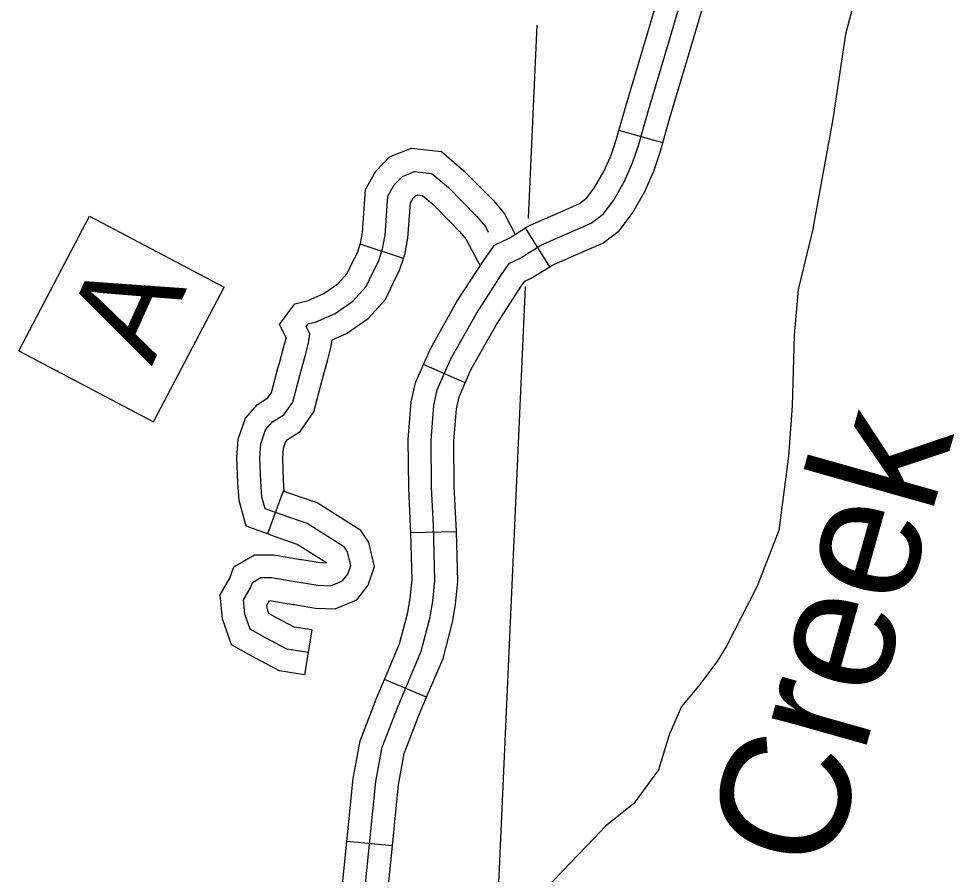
# Model space of a CAD drawing. Extents: x 0 to 3171, y 0 to 2059.
# Drawn here: x 1154.5 to 1205.7, y 449.4 to 496.2 of the extents above; entities that cross this region are included whole.
import ezdxf

# ---------------------------------------------------------------- set-up
doc = ezdxf.new("R2010")
doc.units = 0
for name, color, linetype in [('Level 32', 7, 'Continuous'), ('Level 35', 7, 'Continuous'), ('Level 45', 7, 'Continuous'), ('Level 5', 7, 'Continuous'), ('Level 57', 7, 'Continuous')]:
    doc.layers.add(name, color=color, linetype=linetype)

msp = doc.modelspace()

# ---------------------------------------------------------------- linework, layer by layer
at = {"layer": 'Level 32'}
for p, q in [((1189.727, 489.441), (1187.321, 490.119)), ((1183.529, 482.654), (1182.211, 484.778)), ((1178.909, 476.3), (1176.619, 477.301)), ((1178.421, 468.145), (1175.922, 468.079)), ((1176.791, 459.08), (1174.489, 460.053)), ((1174.913, 450.936), (1172.425, 451.187))]:
    msp.add_line(p, q, dxfattribs=at)
for points in [[(1179.519, 480.094), (1180.935, 482.279), (1181.332, 482.845), (1181.909, 483.12), (1183.045, 483.825), (1184.924, 484.65), (1185.793, 485.031), (1186.455, 485.534), (1187.038, 486.302), (1187.62, 487.336), (1188.07, 488.342), (1188.388, 489.296), (1188.912, 491.154), (1190.082, 495.071), (1191.899, 501.244)], [(1187.321, 490.119), (1187.711, 491.503), (1188.884, 495.427), (1189.81, 498.574)], [(1189.727, 489.441), (1190.112, 490.806), (1191.281, 494.716), (1192.208, 497.869)], [(1182.211, 484.778), (1182.461, 484.933), (1184.422, 485.795), (1185.155, 486.116), (1185.562, 486.425), (1185.99, 486.99), (1186.503, 487.899), (1186.904, 488.796), (1187.193, 489.663), (1187.321, 490.119)], [(1183.529, 482.654), (1183.629, 482.716), (1185.425, 483.506), (1186.431, 483.945), (1187.348, 484.643), (1188.085, 485.615), (1188.737, 486.772), (1189.236, 487.889), (1189.583, 488.929), (1189.727, 489.441)], [(1176.619, 477.301), (1176.995, 478.163), (1178.449, 480.742), (1179.898, 482.979), (1180.498, 483.833), (1181.309, 484.218), (1182.21, 484.778)], [(1178.909, 476.3), (1179.235, 477.045), (1180.589, 479.447), (1181.971, 481.58), (1182.166, 481.858), (1182.509, 482.021), (1183.529, 482.654)], [(1172.702, 441.47), (1174.012, 454.462), (1174.356, 456.343), (1175.23, 458.595), (1176.5, 461.602), (1176.977, 463.457), (1177.136, 464.331), (1177.242, 465.47), (1177.162, 468.464), (1177.056, 470.583), (1177.03, 473.153), (1177.189, 475.061), (1177.374, 475.908), (1178.115, 477.604), (1179.519, 480.094)], [(1175.922, 468.079), (1175.913, 468.416), (1175.807, 470.546), (1175.779, 473.199), (1175.95, 475.247), (1176.179, 476.296), (1176.619, 477.301)], [(1178.421, 468.145), (1178.411, 468.512), (1178.306, 470.621), (1178.28, 473.108), (1178.428, 474.875), (1178.569, 475.521), (1178.909, 476.3)], [(1174.489, 460.053), (1175.313, 462.003), (1175.755, 463.724), (1175.896, 464.501), (1175.99, 465.512), (1175.922, 468.079)], [(1176.791, 459.08), (1177.688, 461.201), (1178.199, 463.189), (1178.375, 464.161), (1178.493, 465.429), (1178.421, 468.145)], [(1172.425, 451.187), (1172.773, 454.638), (1173.148, 456.685), (1174.071, 459.065), (1174.489, 460.053)], [(1174.913, 450.936), (1175.25, 454.287), (1175.564, 456.002), (1176.388, 458.126), (1176.791, 459.08)], [(1171.543, 442.431), (1172.425, 451.187)], [(1174.03, 442.181), (1174.913, 450.936)]]:
    msp.add_lwpolyline(points, dxfattribs=at)
at = {"layer": 'Level 35'}
for points in [[(1200.461, 498.145), (1199.719, 495.389), (1199.031, 490.727), (1197.919, 484.633), (1197.125, 481.401)], [(1197.125, 481.401), (1196.913, 478.911), (1196.807, 475.043), (1196.595, 472.288), (1196.066, 468.208), (1194.889, 465.168), (1193.201, 461.869), (1192.68, 461.026), (1191.671, 459.677), (1190.737, 458.566), (1190.078, 457.024), (1189.491, 455.099), (1188.138, 453.264), (1186.587, 452.02), (1185.979, 451.385), (1182.854, 448.126)]]:
    msp.add_lwpolyline(points, dxfattribs=at)
at = {"layer": 'Level 45'}
for p, q in [((1175.526, 483.107), (1173.15, 483.884)), ((1168.938, 470.371), (1168.081, 468.022)), ((1170.505, 462.767), (1170.11, 460.298))]:
    msp.add_line(p, q, dxfattribs=at)
for points in [[(1173.15, 483.884), (1173.166, 483.932), (1173.272, 484.534), (1173.447, 486.881), (1174.004, 487.889), (1174.756, 488.664), (1175.956, 489.144), (1177.602, 488.961), (1178.836, 487.908), (1179.955, 486.769)], [(1174.514, 484.379), (1174.673, 486.516), (1175.017, 487.138), (1175.467, 487.602), (1176.129, 487.867), (1177.082, 487.761), (1177.982, 486.993), (1179.518, 485.43), (1180.008, 484.847), (1180.167, 484.542)], [(1179.955, 486.769), (1180.444, 486.271), (1181.053, 485.546), (1181.638, 484.423)], [(1175.526, 483.107), (1175.597, 483.324), (1175.756, 484.223), (1175.899, 486.15), (1176.03, 486.388), (1176.179, 486.54), (1176.302, 486.59), (1176.563, 486.561), (1177.129, 486.078), (1178.171, 485.017)], [(1178.171, 485.017), (1178.592, 484.588), (1178.963, 484.147), (1179.718, 482.7)], [(1173.852, 482.343), (1174.157, 482.939), (1174.382, 483.628), (1174.514, 484.379)], [(1168.671, 477.153), (1168.728, 477.369), (1168.963, 478.205), (1169.092, 478.733), (1169.099, 478.776), (1168.741, 479.492), (1169.567, 480.629), (1170.305, 480.801), (1171.17, 481.181), (1171.92, 481.709), (1172.433, 482.275), (1172.732, 482.898), (1172.999, 483.421), (1173.15, 483.884)], [(1171.087, 476.514), (1171.14, 476.711), (1171.381, 477.57), (1171.544, 478.235), (1171.61, 478.644), (1172.404, 478.993), (1173.586, 479.825), (1174.53, 480.866), (1174.972, 481.789), (1175.314, 482.458), (1175.526, 483.107)], [(1173.481, 481.57), (1173.852, 482.343)], [(1170.308, 461.533), (1169.137, 461.72), (1167.976, 462.328), (1167.128, 462.805), (1166.841, 463.632), (1166.768, 464.411), (1167.154, 465.076), (1167.26, 465.367), (1167.71, 465.632), (1168.292, 465.632), (1169.695, 465.394), (1170.834, 465.208), (1171.549, 465.182), (1172.184, 465.447), (1172.475, 465.818), (1172.64, 466.294), (1172.454, 467.047), (1172.287, 467.305), (1170.255, 468.585), (1168.877, 469.062), (1167.946, 469.402), (1167.763, 470.057), (1167.71, 470.894), (1167.657, 472.192), (1167.71, 472.96), (1167.975, 473.729), (1168.345, 474.152), (1168.981, 474.55), (1169.457, 475.239), (1169.934, 477.04), (1170.172, 477.888), (1170.318, 478.484), (1170.397, 478.974), (1170.199, 479.371), (1170.304, 479.517), (1170.702, 479.61), (1171.787, 480.087), (1172.753, 480.767), (1173.481, 481.57)], [(1168.081, 468.022), (1166.915, 468.448), (1166.524, 469.847), (1166.461, 470.829), (1166.405, 472.209), (1166.474, 473.211), (1166.872, 474.367), (1167.526, 475.114), (1168.099, 475.473), (1168.305, 475.77), (1168.671, 477.153)], [(1168.997, 470.349), (1168.958, 470.959), (1168.909, 472.174), (1168.945, 472.709), (1169.077, 473.09), (1169.165, 473.191), (1169.862, 473.627), (1170.61, 474.707), (1171.087, 476.514)], [(1169.561, 464.149), (1170.71, 463.962), (1171.777, 463.923), (1172.966, 464.418), (1173.588, 465.211), (1173.942, 466.236), (1173.617, 467.55), (1173.188, 468.215), (1170.799, 469.719), (1169.296, 470.24), (1168.938, 470.371)], [(1169.963, 466.617), (1170.958, 466.455), (1171.313, 466.441), (1169.71, 467.451), (1168.458, 467.885), (1168.081, 468.022)], [(1170.11, 460.298), (1168.738, 460.518), (1167.38, 461.23), (1166.103, 461.948), (1165.61, 463.365), (1165.487, 464.692), (1166.017, 465.607), (1166.238, 466.217), (1167.369, 466.882), (1168.398, 466.882), (1169.901, 466.627), (1169.962, 466.617)], [(1170.505, 462.767), (1169.536, 462.922), (1168.573, 463.427), (1168.154, 463.663), (1168.071, 463.899), (1168.05, 464.129), (1168.196, 464.381), (1169.49, 464.161), (1169.561, 464.149)]]:
    msp.add_lwpolyline(points, dxfattribs=at)
at = {"layer": 'Level 5'}
for points in [[(1182.818, 495.88), (1182.346, 485.291)], [(1182.18, 481.558), (1179.417, 419.509)]]:
    msp.add_lwpolyline(points, dxfattribs=at)
at = {"layer": 'Level 57'}
for p, q in [((1154.456, 478.044), (1158.34, 485.417)), ((1158.34, 485.417), (1165.713, 481.534)), ((1161.829, 474.16), (1165.713, 481.534)), ((1154.456, 478.044), (1161.829, 474.16))]:
    msp.add_line(p, q, dxfattribs=at)

# ---------------------------------------------------------------- texts
at = {"layer": 'Level 35'}
msp.add_text('Creek', height=7.04, rotation=74.2607, dxfattribs=at).set_placement((1198.865, 449.311))
at = {"layer": 'Level 57'}
msp.add_text('A', height=5.28, rotation=65.6815, dxfattribs=at).set_placement((1161.744, 477.187))

doc.saveas('drawing.dxf')
